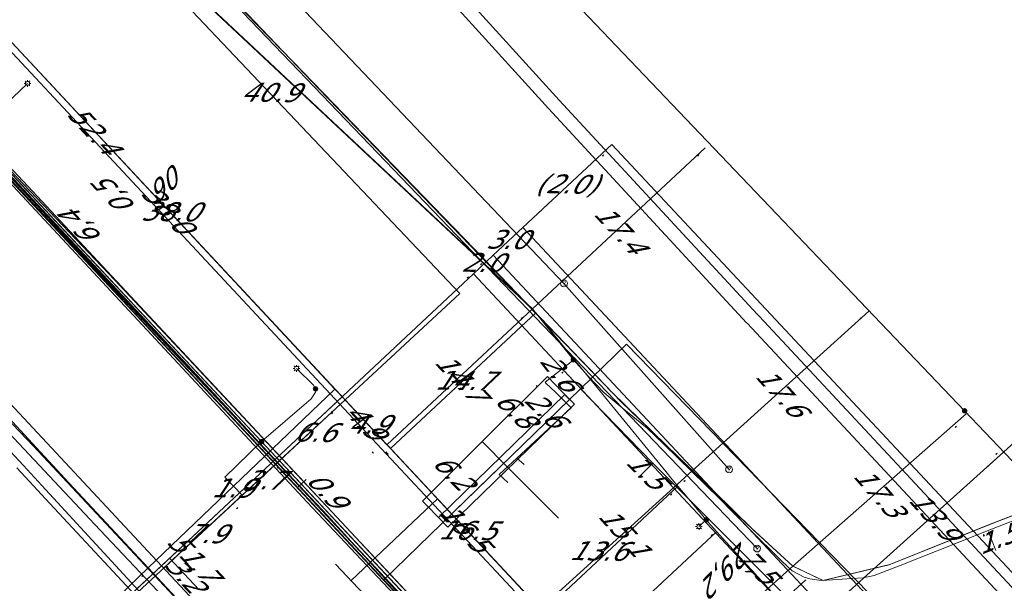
# Model space of a CAD drawing. Header units: metres. Extents: x 124576 to 133557, y 395865 to 402386.
# Tile 316 of 447: x 129063 to 129136, y 401514 to 401556. Entities that reach past the tile are written whole.
import ezdxf
from ezdxf.enums import TextEntityAlignment as Align

# ---------------------------------------------------------------- set-up
doc = ezdxf.new("R2010")
doc.units = ezdxf.units.M
doc.header["$MEASUREMENT"] = 0
for name, color, linetype, lineweight, true_color in [('LG_Datatransport', 3, 'Continuous', 13, 0x00ff00), ('LG_Datatransport_Blauw_Glas_Zuid', 3, 'Continuous', 13, 0x00ff00), ('LG_Datatransport_Bt_Nederland_NV', 3, 'Continuous', 13, 0x00ff00), ('LG_Datatransport_Eurofiber_Nederland_BV', 3, 'Continuous', 13, 0x00ff00), ('LG_Datatransport_KPN_BV', 3, 'Continuous', 13, 0x00ff00), ('LG_Datatransport_Tele2_Nederland_BV', 3, 'Continuous', 13, 0x00ff00), ('LG_Datatransport_Ziggo_BV', 3, 'Continuous', 13, 0x00ff00), ('LG_Gas_Hoge_Druk_Enexis_Netbeheer_BV', 7, 'Continuous', 13, 0xff9b00), ('LG_Laag_Spanning_Enexis_Netbeheer_BV', 7, 'Continuous', 13, 0x960000), ('LG_Midden_Spanning_Enexis_Netbeheer_BV', 7, 'Continuous', 13, 0xd20000), ('LG_Riool_Onder_Druk_Gemeente_Tilburg_Ruimtelijke_Uitvoering', 7, 'Continuous', 13, 0x800080), ('LG_Riool_Onder_Druk_New_Water_Business_Tilburg_BV', 5, 'Continuous', 13, 0x0000ff), ('LG_Riool_Vrij_Verval_Gemeente_Tilburg_Ruimtelijke_Uitvoering', 7, 'Continuous', 13, 0xca00a0), ('LG_unet-4_Brabant_Water', 5, 'Continuous', 13, 0x0000ff), ('LG_warmte_Ennatuurlijk_BV', 7, 'Continuous', 13, 0x008080), ('MV_Datatransport_lijn', 3, 'Continuous', 0, 0x00ff00)]:
    doc.layers.add(name, color=color, linetype=linetype, lineweight=lineweight, true_color=true_color)
for name, color, linetype, lineweight in [('LG_Datatransport_P_KPN_BV', 7, 'Continuous', 0), ('LG_Laag_Spanning_P_Enexis_Netbeheer_BV', 7, 'Continuous', 0), ('LG_Midden_Spanning_P_Enexis_Netbeheer_BV', 7, 'Continuous', 0), ('LG_n00003_Spitters_Electrotechniek_BV', 7, 'Continuous', 13), ('LG_overig_P_Gemeente_Tilburg_Ruimtelijke_Uitvoering', 7, 'Continuous', 0), ('LG_Riool_Vrij_Verval_P_Gemeente_Tilburg_Ruimtelijke_Uitvoering', 7, 'Continuous', 0), ('MV_Datatransport', 7, 'Continuous', 0), ('MV_Gas_Hoge_Druk', 7, 'Continuous', 0), ('MV_Gas_Hoge_Druk_lijn', 7, 'Continuous', 0), ('MV_Gas_Hoge_Druk_pijl', 7, 'Continuous', 0), ('MV_Laag_Spanning', 7, 'Continuous', 0), ('MV_Laag_Spanning_lijn', 7, 'Continuous', 0), ('MV_Laag_Spanning_pijl', 7, 'Continuous', 0), ('MV_Midden_Spanning', 7, 'Continuous', 0), ('MV_Midden_Spanning_lijn', 7, 'Continuous', 0), ('MV_Midden_Spanning_pijl', 7, 'Continuous', 0)]:
    doc.layers.add(name, color=color, linetype=linetype, lineweight=lineweight)
doc.styles.add('Klic_Annotatie', font='verdanai.ttf', dxfattribs={"oblique": 20, "height": 1.4})

# ---------------------------------------------------------------- blocks, each defined once
blk = doc.blocks.new('Mof')
at = {"layer": 'LG_Laag_Spanning_P_Enexis_Netbeheer_BV'}
h = blk.add_hatch(color=256, dxfattribs=at)
edge = h.paths.add_edge_path()
edge.add_arc((0, 0), 2, 0, 360)
blk = doc.blocks.new('Mof_1')
at = {"layer": 'LG_Midden_Spanning_P_Enexis_Netbeheer_BV'}
h = blk.add_hatch(color=256, dxfattribs=at)
edge = h.paths.add_edge_path()
edge.add_arc((0, 0), 2, 0, 360)
blk = doc.blocks.new('Streetlight')
at = {"layer": 'LG_Laag_Spanning_P_Enexis_Netbeheer_BV'}
for p, q in [((-1.77, 1.77), (-1.06, 1.06)), ((0, 2.5), (0, 1.5)), ((1.77, 1.77), (1.06, 1.06)), ((-1.06, -1.06), (-1.77, -1.77)), ((0, -1.5), (0, -2.5)), ((1.06, -1.06), (1.77, -1.77))]:
    blk.add_line(p, q, dxfattribs=at)
at = {"layer": 'LG_Laag_Spanning_P_Enexis_Netbeheer_BV', "flags": 128}
for points in [[(-2.5, 0), (-1.5, 0)], [(1.5, 0), (2.5, 0)]]:
    blk.add_lwpolyline(points, dxfattribs=at)
at = {"layer": 'LG_Laag_Spanning_P_Enexis_Netbeheer_BV'}
blk.add_circle((0, 0), 1.5, dxfattribs=at)
blk = doc.blocks.new('m_pijl')
at = {"layer": 'MV_Laag_Spanning_pijl'}
blk.add_hatch(color=7, dxfattribs=at).paths.add_polyline_path([(-1, -0.33), (-1, 0), (-1, 0.33), (0, 0)])
at = {"layer": 'MV_Laag_Spanning_pijl', "flags": 128}
blk.add_lwpolyline([(-1, 0), (-1, 0.33), (0, 0), (-1, -0.33), (-1, 0)], close=True, dxfattribs=at)
blk = doc.blocks.new('m_pijl_1')
at = {"layer": 'MV_Midden_Spanning_pijl'}
blk.add_hatch(color=7, dxfattribs=at).paths.add_polyline_path([(-1, -0.33), (-1, 0), (-1, 0.33), (0, 0)])
at = {"layer": 'MV_Midden_Spanning_pijl', "flags": 128}
blk.add_lwpolyline([(-1, 0), (-1, 0.33), (0, 0), (-1, -0.33), (-1, 0)], close=True, dxfattribs=at)
blk = doc.blocks.new('m_pijl_3')
at = {"layer": 'MV_Gas_Hoge_Druk_pijl'}
blk.add_hatch(color=7, dxfattribs=at).paths.add_polyline_path([(-1, -0.33), (-1, 0), (-1, 0.33), (0, 0)])
at = {"layer": 'MV_Gas_Hoge_Druk_pijl', "flags": 128}
blk.add_lwpolyline([(-1, 0), (-1, 0.33), (0, 0), (-1, -0.33), (-1, 0)], close=True, dxfattribs=at)
blk = doc.blocks.new('Onbekend_1')
at = {"layer": 'LG_overig_P_Gemeente_Tilburg_Ruimtelijke_Uitvoering'}
blk.add_hatch(color=256, dxfattribs=at).paths.add_polyline_path([(-0.25, -1.07, -0.262633), (0.23, 0.15), (0.59, 0.47, 0.379827), (0.7, 1.26), (0.69, 1.26, 0.228508), (-0.03, 1.53), (-0.03, 1.52, 0.459053), (-0.82, 0.79), (-1.29, 0.85, -0.414214), (-0.08, 2, -0.243799), (1.09, 1.52, -0.379827), (0.9, 0.11), (0.54, -0.2, 0.262633), (0.23, -1.08), (-0.17, -1.07)])
blk.add_circle((0, 0), 2.5, dxfattribs=at)
at = {"layer": 'LG_overig_P_Gemeente_Tilburg_Ruimtelijke_Uitvoering', "extrusion": (0, 0, -1)}
blk.add_solid([(0.34, -2.06), (-0.21, -2.06), (0.34, -1.51), (-0.21, -1.51)], dxfattribs=at)
blk = doc.blocks.new('Onbekend_2')
at = {"layer": 'LG_Riool_Vrij_Verval_P_Gemeente_Tilburg_Ruimtelijke_Uitvoering'}
blk.add_hatch(color=256, dxfattribs=at).paths.add_polyline_path([(-0.25, -1.07, -0.262633), (0.23, 0.15), (0.59, 0.47, 0.379827), (0.7, 1.26), (0.69, 1.26, 0.228508), (-0.03, 1.53), (-0.03, 1.52, 0.459053), (-0.82, 0.79), (-1.29, 0.85, -0.414214), (-0.08, 2, -0.243799), (1.09, 1.52, -0.379827), (0.9, 0.11), (0.54, -0.2, 0.262633), (0.23, -1.08), (-0.17, -1.07)])
blk.add_circle((0, 0), 2.5, dxfattribs=at)
at = {"layer": 'LG_Riool_Vrij_Verval_P_Gemeente_Tilburg_Ruimtelijke_Uitvoering', "extrusion": (0, 0, -1)}
blk.add_solid([(0.34, -2.06), (-0.21, -2.06), (0.34, -1.51), (-0.21, -1.51)], dxfattribs=at)
blk = doc.blocks.new('Onbekend_3')
at = {"layer": 'LG_Datatransport_P_KPN_BV'}
blk.add_hatch(color=256, dxfattribs=at).paths.add_polyline_path([(-0.25, -1.07, -0.262633), (0.23, 0.15), (0.59, 0.47, 0.379827), (0.7, 1.26), (0.69, 1.26, 0.228508), (-0.03, 1.53), (-0.03, 1.52, 0.459053), (-0.82, 0.79), (-1.29, 0.85, -0.414214), (-0.08, 2, -0.243799), (1.09, 1.52, -0.379827), (0.9, 0.11), (0.54, -0.2, 0.262633), (0.23, -1.08), (-0.17, -1.07)])
blk.add_circle((0, 0), 2.5, dxfattribs=at)
at = {"layer": 'LG_Datatransport_P_KPN_BV', "extrusion": (0, 0, -1)}
blk.add_solid([(0.34, -2.06), (-0.21, -2.06), (0.34, -1.51), (-0.21, -1.51)], dxfattribs=at)

msp = doc.modelspace()

# ---------------------------------------------------------------- linework, layer by layer
at = {"layer": 'LG_Datatransport', "flags": 128}
msp.add_lwpolyline([(129094.492, 401518.549), (129103.818, 401527.607), (129103.122, 401528.325), (129093.796, 401519.267), (129094.492, 401518.549)], dxfattribs=at)
at = {"layer": 'LG_Datatransport_Blauw_Glas_Zuid', "flags": 128}
msp.add_lwpolyline([(128982.8, 401629.7), (128996.8, 401614.7), (129000.1, 401610.8), (129022.4, 401586), (129044, 401563.5), (129084.1, 401520.4), (129093.7, 401510.2), (129102.5, 401500.7), (129103.4, 401499.2), (129103.9, 401497.8), (129104.5, 401496.1), (129105.4, 401493.3), (129106.1, 401490.6), (129106.6, 401488.3), (129107.1, 401486.3), (129107.4, 401484.1), (129107.5, 401481.1)], dxfattribs=at)
at = {"layer": 'LG_Datatransport_Bt_Nederland_NV', "flags": 128}
msp.add_lwpolyline([(128991.11, 401602.23), (128994.04, 401599.3), (129001.01, 401592.07), (129010.59, 401581.91), (129028.14, 401562.84), (129038.5, 401551.27), (129051.12, 401537.89), (129063.92, 401524.52), (129077.47, 401510.03), (129089.38, 401497.62), (129093.46, 401493.06), (129096.52, 401489.13), (129097.48, 401487.17), (129098.45, 401484.24)], dxfattribs=at)
msp.add_lwpolyline([(128991.11, 401602.23), (128994.04, 401599.3), (129001.01, 401592.07), (129010.59, 401581.91), (129028.14, 401562.84), (129038.5, 401551.27), (129051.12, 401537.89), (129063.92, 401524.52), (129077.47, 401510.03), (129089.38, 401497.62), (129093.46, 401493.06), (129096.52, 401489.13), (129097.48, 401487.17), (129098.45, 401484.24)], dxfattribs=at)
at = {"layer": 'LG_Datatransport_Eurofiber_Nederland_BV', "flags": 128}
for points in [[(129120.5, 401480.7), (129120.1, 401481.7), (129119.7, 401482.3), (129119.3, 401482.9), (129119, 401483.4), (129118.5, 401484), (129118.1, 401484.5), (129117.2, 401485.5), (129106.3, 401497.2), (129095.3, 401509), (129085.2, 401519.8), (129076.3, 401529.4), (129053.5, 401553.8), (129023.5, 401585.9), (128997.8, 401613.5), (128977.5, 401635.3)], [(128978.465, 401634.779), (129100.462, 401504.11), (129102.427, 401501.728), (129105.261, 401497.831), (129107.979, 401493.419), (129110.336, 401488.804), (129112.318, 401484.016), (129147.487, 401447.357), (129148.559, 401446.616), (129151.476, 401445.578), (129154.278, 401444.26), (129156.936, 401442.672), (129157.802, 401442.068), (129158.221, 401441.273)], [(128978.465, 401634.779), (129100.462, 401504.11), (129102.427, 401501.728), (129105.261, 401497.831), (129107.979, 401493.419), (129109.517, 401490.547), (129111.039, 401487.226), (129112.318, 401484.016), (129114.885, 401481.336)], [(128978.47, 401634.78), (129100.46, 401504.11), (129102.43, 401501.73), (129105.26, 401497.83), (129107.98, 401493.42), (129110.34, 401488.8), (129112.32, 401484.02), (129147.49, 401447.36)], [(128978.47, 401634.78), (129100.46, 401504.11), (129102.43, 401501.73), (129105.26, 401497.83), (129107.98, 401493.42), (129109.52, 401490.55), (129111.04, 401487.23), (129112.32, 401484.02), (129114.88, 401481.34)], [(128978.47, 401634.78), (129100.46, 401504.11), (129102.43, 401501.73), (129105.26, 401497.83), (129107.98, 401493.42), (129110.34, 401488.8), (129112.32, 401484.02), (129147.49, 401447.36)]]:
    msp.add_lwpolyline(points, dxfattribs=at)
at = {"layer": 'LG_Datatransport_KPN_BV', "flags": 128}
for points in [[(128999.998, 401640.206), (129038.575, 401599.134), (129042.247, 401595.224), (129042.8, 401594.63), (129050.182, 401586.935), (129117.297, 401516.967)], [(129041.262, 401576.131), (129088.537, 401525.447), (129104.396, 401508.48), (129110.541, 401501.855), (129110.51, 401500.539)], [(129032.656, 401570.272), (129035.382, 401568.75), (129038.225, 401567.46), (129038.298, 401567.444), (129038.371, 401567.428), (129039.511, 401567), (129040.616, 401566.486), (129041.677, 401565.89), (129042.69, 401565.214), (129043.649, 401564.462), (129044.547, 401563.64), (129049.229, 401558.498), (129069.91, 401536.765), (129104.08, 401500.291)]]:
    msp.add_lwpolyline(points, dxfattribs=at)
at = {"layer": 'LG_Datatransport_Tele2_Nederland_BV', "flags": 128}
msp.add_lwpolyline([(129115.5, 401470.3), (129112, 401482.7), (129109.4, 401489.1), (129103.3, 401500), (129103.1, 401500.2), (129085.6, 401519.4), (129044.2, 401563.3), (129001.4, 401610.4), (129000, 401612), (128975, 401638.3)], dxfattribs=at)
at = {"layer": 'LG_Datatransport_Ziggo_BV'}
msp.add_line((129103.47, 401527.966), (129094.144, 401518.908), dxfattribs=at)
at = {"layer": 'LG_Datatransport_Ziggo_BV', "flags": 128}
for points in [[(128959.209, 401645.427), (128964.42, 401643.759), (128969.958, 401640.906), (128974.725, 401637.451), (128999.344, 401611.492), (129089.743, 401514.632), (129104.27, 401528.744), (129109.599, 401523.269), (129139.586, 401493.282), (129187.917, 401442.022), (129202.232, 401426.669), (129219.432, 401407.932), (129230.623, 401396.139), (129249.543, 401372.189), (129268.704, 401348.957), (129287.145, 401328.121), (129320.18, 401291.998), (129341.048, 401269.637)], [(128959.209, 401645.427), (128964.42, 401643.759), (128969.958, 401640.906), (128974.725, 401637.451), (128999.344, 401611.492), (129089.743, 401514.632), (129104.27, 401528.744), (129109.599, 401523.269), (129139.586, 401493.282), (129187.917, 401442.022), (129202.232, 401426.669), (129219.432, 401407.932), (129230.623, 401396.139), (129249.543, 401372.189), (129268.704, 401348.957), (129287.145, 401328.121), (129320.18, 401291.998), (129341.048, 401269.637)], [(128959.209, 401645.427), (128964.42, 401643.759), (128969.958, 401640.906), (128974.725, 401637.451), (128999.344, 401611.492), (129096.299, 401507.654), (129099.535, 401503.318), (129102.1, 401499.409), (129104.726, 401494.523), (129105.948, 401490.92), (129106.986, 401486.462), (129107.284, 401481.49), (129106.559, 401475.53), (129105.826, 401472.171), (129104.849, 401469.301), (129091.825, 401441.765), (129090.619, 401439.987), (129088.604, 401437.91), (129041.717, 401394.096)], [(128959.209, 401645.427), (128964.42, 401643.759), (128969.958, 401640.906), (128974.725, 401637.451), (128999.344, 401611.492), (129089.743, 401514.632)], [(128959.209, 401645.427), (128964.42, 401643.759), (128969.958, 401640.906), (128974.725, 401637.451), (128999.344, 401611.492), (129089.743, 401514.632)], [(128959.209, 401645.427), (128964.42, 401643.759), (128969.958, 401640.906), (128974.725, 401637.451), (128999.344, 401611.492), (129089.743, 401514.632)], [(128959.209, 401645.427), (128964.42, 401643.759), (128969.958, 401640.906), (128974.725, 401637.451), (128999.344, 401611.492), (129089.743, 401514.632)], [(129341.048, 401269.637), (129320.18, 401291.998), (129287.145, 401328.121), (129268.704, 401348.957), (129249.543, 401372.189), (129230.623, 401396.139), (129219.432, 401407.932), (129202.232, 401426.669), (129187.917, 401442.022), (129139.586, 401493.282), (129109.599, 401523.269), (129104.27, 401528.744), (129089.743, 401514.632)], [(129341.048, 401269.637), (129320.18, 401291.998), (129287.145, 401328.121), (129268.704, 401348.957), (129249.543, 401372.189), (129230.623, 401396.139), (129219.432, 401407.932), (129202.232, 401426.669), (129187.917, 401442.022), (129139.586, 401493.282), (129109.599, 401523.269), (129104.27, 401528.744), (129089.743, 401514.632)], [(129341.048, 401269.637), (129320.18, 401291.998), (129287.145, 401328.121), (129268.704, 401348.957), (129249.543, 401372.189), (129230.623, 401396.139), (129219.432, 401407.932), (129202.232, 401426.669), (129187.917, 401442.022), (129139.586, 401493.282), (129109.599, 401523.269), (129104.27, 401528.744), (129089.743, 401514.632)], [(129089.743, 401514.632), (129096.299, 401507.654), (129099.535, 401503.318), (129102.1, 401499.409), (129104.726, 401494.523), (129105.948, 401490.92), (129106.986, 401486.462), (129107.284, 401481.49), (129106.559, 401475.53), (129105.826, 401472.171), (129104.849, 401469.301), (129091.825, 401441.765), (129090.619, 401439.987), (129088.604, 401437.91), (129041.707, 401394.1)], [(129089.743, 401514.632), (129096.299, 401507.654), (129099.535, 401503.318), (129102.1, 401499.409), (129104.726, 401494.523), (129105.948, 401490.92), (129106.986, 401486.462), (129107.284, 401481.49), (129106.559, 401475.53), (129105.826, 401472.171), (129104.849, 401469.301), (129091.825, 401441.765), (129090.619, 401439.987), (129088.604, 401437.91), (129041.707, 401394.1)]]:
    msp.add_lwpolyline(points, dxfattribs=at)
at = {"layer": 'LG_Gas_Hoge_Druk_Enexis_Netbeheer_BV', "flags": 128}
msp.add_lwpolyline([(129091.6, 401443.956), (129097.951, 401449.85), (129099.648, 401451.987), (129100.436, 401454.368), (129101.02, 401480.02), (129101.539, 401482.834), (129101.16, 401484.12), (129099.746, 401486.221), (129072.38, 401515.551), (129066.524, 401521.828), (129036.781, 401554.006), (129035.914, 401555.668), (129031.821, 401560.056), (129028.358, 401564.354), (129022.717, 401568.643), (128970.108, 401625.583), (128946.758, 401650.762)], dxfattribs=at)
at = {"layer": 'LG_Laag_Spanning_Enexis_Netbeheer_BV'}
for p, q in [((129059.53, 401547.532), (129063.473, 401551.278)), ((129113.551, 401519.087), (129113.006, 401518.598))]:
    msp.add_line(p, q, dxfattribs=at)
at = {"layer": 'LG_Laag_Spanning_Enexis_Netbeheer_BV', "flags": 128}
for points in [[(128862.781, 401757.831), (128895.397, 401723.065), (128919.416, 401697.462), (128931.625, 401684.39), (128948.3, 401666.536), (128960.265, 401653.726), (128976.254, 401636.607), (128985.542, 401626.662), (129018.744, 401591.115), (129019.936, 401589.838), (129022.774, 401586.806), (129039.734, 401568.684), (129044.593, 401563.492), (129045.036, 401563.018), (129059.53, 401547.532), (129080.748, 401524.86), (129104.063, 401499.949), (129111.536, 401492.013), (129112.227, 401491.235), (129112.917, 401490.457)], [(128958.127, 401639.346), (128976.154, 401620.01), (128996.68, 401597.994), (129012.691, 401580.82), (129017.006, 401576.202), (129023.14, 401569.637), (129036.728, 401555.01), (129037.648, 401554.02), (129042.044, 401549.288), (129053.264, 401537.21), (129058.08, 401532.054), (129076.101, 401512.762), (129078.553, 401510.125), (129092.623, 401495), (129096.649, 401490.247), (129097.198, 401489.599)], [(128958.127, 401639.346), (128976.154, 401620.01), (128996.68, 401597.994), (129012.691, 401580.82), (129017.006, 401576.202), (129023.14, 401569.637), (129036.728, 401555.01), (129037.648, 401554.02), (129042.044, 401549.288), (129053.264, 401537.21), (129058.08, 401532.054), (129076.101, 401512.762), (129078.553, 401510.125), (129092.623, 401495), (129096.649, 401490.247), (129097.198, 401489.599)], [(129121.797, 401510.021), (129114.739, 401517.727), (129113.879, 401518.701), (129113.551, 401519.087), (129111.864, 401521.068), (129111.032, 401522.067), (129110.557, 401522.65), (129101.404, 401533.874), (129100.519, 401534.822), (129070.086, 401563.327), (129069.155, 401564.233), (129067.59, 401565.815)], [(129121.797, 401510.021), (129114.739, 401517.727), (129113.879, 401518.701), (129113.551, 401519.087), (129111.864, 401521.068), (129111.032, 401522.067), (129110.557, 401522.65), (129101.404, 401533.874), (129100.519, 401534.822), (129070.086, 401563.327), (129069.155, 401564.233), (129067.59, 401565.815)], [(129112.838, 401480.215), (129113.809, 401487.449), (129113.535, 401488.828), (129113.237, 401489.661), (129112.917, 401490.457), (129112.227, 401491.235), (129111.536, 401492.013), (129104.063, 401499.949), (129080.748, 401524.86), (129059.53, 401547.532), (129045.036, 401563.018)], [(129104.063, 401499.949), (129080.748, 401524.86), (129059.53, 401547.532), (129045.036, 401563.018)], [(129084.723, 401528.748), (129084.574, 401529.011), (129083.327, 401530.258)], [(129080.748, 401524.86), (129084.411, 401528.014), (129084.714, 401528.504), (129084.723, 401528.748)]]:
    msp.add_lwpolyline(points, dxfattribs=at)
at = {"layer": 'LG_Midden_Spanning_Enexis_Netbeheer_BV'}
for p, q in [((129024.294, 401585.219), (129101.886, 401502.243)), ((129103.744, 401530.901), (129100.739, 401534.652)), ((129135.594, 401523.992), (129132.604, 401527.128))]:
    msp.add_line(p, q, dxfattribs=at)
at = {"layer": 'LG_Midden_Spanning_Enexis_Netbeheer_BV', "flags": 128}
for points in [[(129177.661, 401477.372), (129177.037, 401478.827), (129176.717, 401479.403), (129176.678, 401479.459), (129176.216, 401480.022), (129175.834, 401480.438), (129175.586, 401480.707), (129174.28, 401482.148), (129172.974, 401483.589), (129140.556, 401518.789), (129135.594, 401523.992), (129132.604, 401527.128), (129097.685, 401563.743), (129030.343, 401634.306), (129025.842, 401639.022), (128989.899, 401690.963), (128988.72, 401692.666), (128987.435, 401694.522), (128986.319, 401696.135), (128980.742, 401704.195), (128938.567, 401759.041), (128938.347, 401759.41), (128937.936, 401760.096)], [(128919.919, 401723.088), (128920.811, 401722.16), (128921.702, 401721.232), (128922.952, 401719.999), (128936.985, 401704.948), (129041.119, 401593.262), (129057.464, 401576.063), (129069.356, 401564.047), (129100.739, 401534.652), (129103.744, 401530.901)], [(128919.919, 401723.088), (128920.811, 401722.16), (128921.702, 401721.232), (128922.952, 401719.999), (128936.985, 401704.948), (129041.119, 401593.262), (129057.464, 401576.063), (129069.356, 401564.047), (129100.739, 401534.652), (129103.744, 401530.901)], [(128919.919, 401723.088), (128920.811, 401722.16), (128921.702, 401721.232), (128922.952, 401719.999), (128936.985, 401704.948), (129041.119, 401593.262), (129057.464, 401576.063), (129069.356, 401564.047), (129100.739, 401534.652), (129103.744, 401530.901)], [(128919.919, 401723.088), (128920.811, 401722.16), (128921.702, 401721.232), (128922.952, 401719.999), (128936.985, 401704.948), (129041.119, 401593.262), (129057.464, 401576.063), (129069.356, 401564.047), (129100.739, 401534.652), (129103.744, 401530.901)], [(129103.744, 401530.901), (129100.739, 401534.652), (129069.356, 401564.047), (129057.464, 401576.063), (129041.119, 401593.262), (128936.985, 401704.948), (128922.952, 401719.999), (128921.702, 401721.232)], [(129103.744, 401530.901), (129100.739, 401534.652), (129069.356, 401564.047), (129057.464, 401576.063), (129041.119, 401593.262), (128936.985, 401704.948)], [(128936.985, 401704.948), (129041.119, 401593.262), (129057.464, 401576.063), (129069.356, 401564.047), (129100.739, 401534.652)], [(129132.604, 401527.128), (129097.685, 401563.743), (129030.343, 401634.306), (129025.842, 401639.022), (128989.899, 401690.963), (128988.72, 401692.666)], [(129132.604, 401527.128), (129097.685, 401563.743), (129030.343, 401634.306), (129025.842, 401639.022), (128989.899, 401690.963), (128988.72, 401692.666)], [(129132.604, 401527.128), (129097.685, 401563.743), (129030.343, 401634.306), (129025.842, 401639.022), (128989.899, 401690.963), (128988.72, 401692.666)], [(129132.604, 401527.128), (129097.685, 401563.743), (129030.343, 401634.306), (129025.842, 401639.022), (128989.899, 401690.963)], [(129132.604, 401527.128), (129097.685, 401563.743), (129030.343, 401634.306), (129025.842, 401639.022), (128989.899, 401690.963)], [(129132.604, 401527.128), (129097.685, 401563.743), (129030.343, 401634.306), (129025.842, 401639.022), (128989.899, 401690.963)], [(129073.681, 401511.676), (129064.538, 401521.632), (129063.181, 401523.101), (129040.483, 401547.477), (129039.116, 401548.937), (129017.169, 401572.245), (128994.297, 401596.583), (128993.083, 401598.161), (128990.262, 401602.692), (128989.054, 401604.276), (128976.384, 401617.992), (128975.027, 401619.463), (128965.603, 401629.694), (128964.925, 401630.43), (128959.209, 401636.643), (128957.316, 401638.701)], [(129132.604, 401527.128), (129097.685, 401563.743), (129030.343, 401634.306)], [(128990.262, 401602.692), (128993.083, 401598.161), (128994.297, 401596.583), (129017.169, 401572.245), (129039.116, 401548.937), (129040.483, 401547.477), (129063.181, 401523.101), (129064.538, 401521.632), (129073.681, 401511.676), (129098.209, 401489.279), (129099.803, 401488.087), (129102.754, 401486.3), (129104.511, 401485.349), (129106.921, 401484.192), (129108.754, 401483.395), (129110.353, 401482.768), (129112.237, 401482.101), (129114.46, 401481.393)], [(128990.262, 401602.692), (128993.083, 401598.161), (128994.297, 401596.583), (129017.169, 401572.245), (129039.116, 401548.937), (129040.483, 401547.477), (129063.181, 401523.101), (129064.538, 401521.632), (129073.681, 401511.676), (129098.209, 401489.279), (129099.803, 401488.087), (129102.754, 401486.3), (129104.511, 401485.349), (129106.921, 401484.192), (129108.754, 401483.395), (129110.353, 401482.768), (129112.237, 401482.101), (129114.46, 401481.393)], [(128990.262, 401602.692), (128993.083, 401598.161), (128994.297, 401596.583), (129017.169, 401572.245), (129039.116, 401548.937), (129040.483, 401547.477), (129063.181, 401523.101), (129064.538, 401521.632), (129073.681, 401511.676), (129098.209, 401489.279), (129099.803, 401488.087), (129102.754, 401486.3), (129104.511, 401485.349), (129106.921, 401484.192), (129108.754, 401483.395), (129110.353, 401482.768), (129112.237, 401482.101), (129114.46, 401481.393)], [(129114.46, 401481.393), (129112.237, 401482.101), (129110.353, 401482.768), (129108.754, 401483.395), (129106.921, 401484.192), (129104.511, 401485.349), (129102.754, 401486.3), (129099.803, 401488.087), (129098.209, 401489.279), (129073.681, 401511.676), (129064.538, 401521.632), (129063.181, 401523.101), (129040.483, 401547.477), (129039.116, 401548.937), (129017.169, 401572.245), (128994.297, 401596.583), (128993.083, 401598.161), (128990.262, 401602.692)], [(129114.46, 401481.393), (129112.237, 401482.101), (129110.353, 401482.768), (129108.754, 401483.395), (129106.921, 401484.192), (129104.511, 401485.349), (129102.754, 401486.3), (129099.803, 401488.087), (129098.209, 401489.279), (129073.681, 401511.676), (129064.538, 401521.632), (129063.181, 401523.101), (129040.483, 401547.477), (129039.116, 401548.937), (129017.169, 401572.245), (128994.297, 401596.583), (128993.083, 401598.161), (128990.262, 401602.692)], [(129114.46, 401481.393), (129112.237, 401482.101), (129110.353, 401482.768), (129108.754, 401483.395), (129106.921, 401484.192), (129104.511, 401485.349), (129102.754, 401486.3), (129099.803, 401488.087), (129098.209, 401489.279), (129073.681, 401511.676), (129064.538, 401521.632), (129063.181, 401523.101), (129040.483, 401547.477), (129039.116, 401548.937), (129017.169, 401572.245), (128994.297, 401596.583), (128993.083, 401598.161), (128990.262, 401602.692)], [(128990.262, 401602.692), (128993.083, 401598.161), (128994.297, 401596.583), (129017.169, 401572.245), (129039.116, 401548.937), (129040.483, 401547.477), (129063.181, 401523.101), (129064.538, 401521.632), (129073.681, 401511.676), (129098.209, 401489.279), (129099.803, 401488.087), (129102.754, 401486.3), (129104.511, 401485.349), (129106.921, 401484.192), (129108.754, 401483.395), (129110.353, 401482.768), (129112.237, 401482.101), (129114.46, 401481.393)], [(129113.232, 401489.663), (129113.072, 401490.071), (129113.021, 401490.199), (129112.578, 401491.268), (129112.477, 401491.503), (129108.045, 401496.592), (129101.886, 401502.243), (129024.294, 401585.219)], [(129103.744, 401530.901), (129104.831, 401529.681), (129106.024, 401528.445), (129107.35, 401527.354), (129109.185, 401525.848), (129110.414, 401524.674), (129114.536, 401520.631), (129115.446, 401519.714), (129117.131, 401518.017), (129118.705, 401516.453), (129119.13, 401516.036), (129119.884, 401515.33), (129120.769, 401514.849), (129121.197, 401514.733), (129122.02, 401514.623), (129122.858, 401514.652), (129124.289, 401514.75), (129125.124, 401514.799), (129125.932, 401514.973), (129127.847, 401515.726), (129129.512, 401516.381), (129131.768, 401517.277), (129134.026, 401518.172), (129135.479, 401518.739), (129136.82, 401519.263)], [(129103.744, 401530.901), (129104.831, 401529.681), (129106.024, 401528.445), (129107.35, 401527.354), (129109.185, 401525.848), (129110.414, 401524.674), (129114.536, 401520.631), (129115.446, 401519.714), (129117.131, 401518.017), (129118.705, 401516.453), (129119.13, 401516.036), (129119.884, 401515.33), (129120.769, 401514.849), (129121.197, 401514.733), (129122.02, 401514.623), (129122.858, 401514.652), (129124.289, 401514.75), (129125.124, 401514.799), (129125.932, 401514.973), (129127.847, 401515.726), (129129.512, 401516.381), (129131.768, 401517.277), (129134.026, 401518.172), (129135.479, 401518.739), (129136.82, 401519.263)], [(129103.744, 401530.901), (129104.831, 401529.681), (129106.024, 401528.445), (129107.35, 401527.354), (129109.185, 401525.848), (129110.414, 401524.674), (129114.536, 401520.631), (129115.446, 401519.714), (129117.131, 401518.017), (129118.705, 401516.453), (129119.13, 401516.036), (129119.884, 401515.33), (129120.769, 401514.849), (129121.197, 401514.733), (129122.02, 401514.623), (129122.858, 401514.652), (129124.289, 401514.75), (129125.124, 401514.799), (129125.932, 401514.973), (129127.847, 401515.726), (129129.512, 401516.381), (129131.768, 401517.277), (129134.026, 401518.172), (129135.479, 401518.739), (129136.82, 401519.263)], [(129103.744, 401530.901), (129104.831, 401529.681), (129106.024, 401528.445), (129107.35, 401527.354), (129109.185, 401525.848), (129110.414, 401524.674), (129114.536, 401520.631), (129115.446, 401519.714), (129117.131, 401518.017), (129118.705, 401516.453), (129119.13, 401516.036), (129119.884, 401515.33), (129120.769, 401514.849), (129121.197, 401514.733), (129122.02, 401514.623), (129122.858, 401514.652), (129124.289, 401514.75), (129125.124, 401514.799), (129125.932, 401514.973), (129127.847, 401515.726), (129129.512, 401516.381), (129131.768, 401517.277), (129134.026, 401518.172), (129135.479, 401518.739), (129136.82, 401519.263)], [(129103.744, 401530.901), (129104.831, 401529.681), (129106.024, 401528.445), (129107.35, 401527.354), (129109.185, 401525.848), (129110.414, 401524.674), (129114.536, 401520.631), (129115.446, 401519.714), (129117.131, 401518.017), (129118.705, 401516.453), (129119.13, 401516.036), (129119.884, 401515.33), (129120.769, 401514.849), (129121.197, 401514.733), (129122.02, 401514.623), (129122.858, 401514.652), (129124.289, 401514.75), (129125.124, 401514.799), (129125.932, 401514.973), (129127.847, 401515.726), (129129.512, 401516.381), (129131.768, 401517.277), (129134.026, 401518.172), (129135.479, 401518.739), (129136.82, 401519.263)], [(129103.744, 401530.901), (129104.831, 401529.681), (129106.024, 401528.445), (129107.35, 401527.354), (129109.185, 401525.848), (129110.414, 401524.674), (129114.536, 401520.631), (129115.446, 401519.714), (129117.131, 401518.017), (129118.705, 401516.453), (129119.13, 401516.036), (129119.884, 401515.33), (129120.769, 401514.849), (129121.197, 401514.733), (129122.02, 401514.623), (129122.858, 401514.652), (129124.289, 401514.75), (129125.124, 401514.799), (129125.932, 401514.973), (129127.847, 401515.726), (129129.512, 401516.381), (129131.768, 401517.277), (129134.026, 401518.172), (129135.479, 401518.739), (129136.82, 401519.263)], [(129103.744, 401530.901), (129104.831, 401529.681), (129106.024, 401528.445), (129107.35, 401527.354), (129109.185, 401525.848), (129110.414, 401524.674), (129114.536, 401520.631), (129115.446, 401519.714), (129117.131, 401518.017), (129118.705, 401516.453), (129119.13, 401516.036), (129119.884, 401515.33), (129120.769, 401514.849), (129121.197, 401514.733), (129122.02, 401514.623), (129122.858, 401514.652), (129124.289, 401514.75), (129125.124, 401514.799), (129125.932, 401514.973), (129127.847, 401515.726), (129129.512, 401516.381), (129131.768, 401517.277), (129134.026, 401518.172), (129135.479, 401518.739), (129136.82, 401519.263)], [(129132.604, 401527.128), (129135.594, 401523.992), (129140.556, 401518.789), (129172.974, 401483.589), (129174.28, 401482.148), (129175.586, 401480.707), (129175.834, 401480.438), (129176.216, 401480.022), (129176.678, 401479.459), (129176.717, 401479.403), (129177.037, 401478.827), (129177.661, 401477.372)], [(129132.604, 401527.128), (129135.594, 401523.992), (129140.556, 401518.789), (129172.974, 401483.589), (129174.28, 401482.148), (129175.586, 401480.707), (129175.834, 401480.438), (129176.216, 401480.022), (129176.678, 401479.459), (129176.717, 401479.403), (129177.037, 401478.827), (129177.661, 401477.372)], [(129132.604, 401527.128), (129135.594, 401523.992), (129140.556, 401518.789), (129172.974, 401483.589), (129174.28, 401482.148), (129175.586, 401480.707), (129175.834, 401480.438), (129176.216, 401480.022), (129176.678, 401479.459), (129176.717, 401479.403), (129177.037, 401478.827), (129177.661, 401477.372)], [(129132.604, 401527.128), (129135.594, 401523.992), (129140.556, 401518.789), (129172.974, 401483.589), (129174.28, 401482.148), (129175.586, 401480.707), (129175.834, 401480.438), (129176.216, 401480.022), (129176.678, 401479.459), (129176.717, 401479.403), (129177.037, 401478.827), (129177.661, 401477.372)], [(129132.604, 401527.128), (129135.594, 401523.992), (129140.556, 401518.789), (129172.974, 401483.589), (129174.28, 401482.148), (129175.586, 401480.707), (129175.834, 401480.438), (129176.216, 401480.022), (129176.678, 401479.459), (129176.717, 401479.403), (129177.037, 401478.827), (129177.661, 401477.372)], [(129132.604, 401527.128), (129135.594, 401523.992), (129140.556, 401518.789), (129172.974, 401483.589), (129174.28, 401482.148), (129175.586, 401480.707), (129175.834, 401480.438), (129176.216, 401480.022), (129176.678, 401479.459), (129176.717, 401479.403), (129177.037, 401478.827), (129177.661, 401477.372)]]:
    msp.add_lwpolyline(points, dxfattribs=at)
at = {"layer": 'LG_n00003_Spitters_Electrotechniek_BV'}
for p, q in [((129065.12, 401520.286), (129062.679, 401522.92)), ((129065.12, 401520.286), (129062.679, 401522.92)), ((129086.702, 401497.152), (129065.12, 401520.286)), ((129086.702, 401497.152), (129065.12, 401520.286))]:
    msp.add_line(p, q, dxfattribs=at)
at = {"layer": 'LG_Riool_Onder_Druk_Gemeente_Tilburg_Ruimtelijke_Uitvoering', "flags": 128}
for points in [[(129191.15, 401508.94), (129182.76, 401515.34), (129156.54, 401532.74), (129155.97, 401532.74), (129155.02, 401532.26), (129151.08, 401527.16), (129148.5, 401524.69), (129143.19, 401522.12), (129134.7, 401518.85), (129127.03, 401515.78), (129122.16, 401514.62), (129119.93, 401515.68), (129116.57, 401518.77), (129106.6, 401528.49), (129084.97, 401550.88), (129024.4, 401614.26), (128980.33, 401661.73), (128979.19, 401661.9), (128978.6, 401661.67), (128961.79, 401646.21), (128940.18, 401627.1), (128921.13, 401609.34), (128920.67, 401608.44)], [(129190.363, 401509.565), (129182.773, 401515.337), (129156.54, 401532.745), (129155.967, 401532.739), (129155.02, 401532.255), (129151.085, 401527.164), (129148.533, 401524.705), (129143.202, 401522.128), (129134.244, 401518.661), (129127.097, 401515.8), (129122.157, 401514.623), (129119.919, 401515.703), (129116.993, 401518.367), (129114.082, 401521.218), (129107.266, 401527.791), (129097.169, 401538.312), (129083.079, 401552.867), (129071.714, 401564.563), (129054.996, 401582.034), (129048.766, 401588.501), (129039.073, 401598.551), (129015.503, 401623.797), (128995.187, 401645.814), (128982.176, 401659.637)]]:
    msp.add_lwpolyline(points, dxfattribs=at)
at = {"layer": 'LG_Riool_Onder_Druk_New_Water_Business_Tilburg_BV', "flags": 128}
msp.add_lwpolyline([(129046.336, 401414.899), (129061.497, 401429.277), (129076.64, 401443.526), (129092.917, 401458.571), (129096.525, 401462.744), (129098.308, 401466.579), (129099.274, 401469.993), (129099.983, 401475.476), (129100.107, 401480.698), (129099.618, 401483.803), (129098.574, 401485.925), (129095.631, 401489.952), (129091.436, 401494.489), (129083.056, 401503.267), (129068.439, 401518.754), (129050.505, 401537.815), (129036.176, 401553.144), (129019.774, 401570.42), (129004.239, 401587.39), (128994.95, 401597.599), (128993.445, 401599.044), (128992.869, 401599.669), (128993.302, 401600.092), (128994, 401600.717)], dxfattribs=at)
at = {"layer": 'LG_Riool_Vrij_Verval_Gemeente_Tilburg_Ruimtelijke_Uitvoering'}
for p, q in [((129038.93, 401603.91), (129103.05, 401536.53)), ((129115.23, 401522.81), (129103.05, 401536.53)), ((129087.346, 401514.618), (129093.717, 401520.638))]:
    msp.add_line(p, q, dxfattribs=at)
at = {"layer": 'LG_Riool_Vrij_Verval_Gemeente_Tilburg_Ruimtelijke_Uitvoering', "flags": 128}
msp.add_lwpolyline([(129086.208, 401515.821), (129113.691, 401486.735), (129118.172, 401484.161)], dxfattribs=at)
at = {"layer": 'LG_unet-4_Brabant_Water', "flags": 128}
msp.add_lwpolyline([(129032.38, 401576.3), (129099.56, 401504.41), (129113.12, 401489.87)], dxfattribs=at)
at = {"layer": 'LG_warmte_Ennatuurlijk_BV', "flags": 128}
for points in [[(128990.7, 401679.859), (129004.048, 401663.172), (129017.554, 401646.595), (129031.217, 401630.128), (129045.039, 401613.771), (129059.019, 401597.523), (129073.156, 401581.384), (129087.452, 401565.356), (129101.905, 401549.437), (129116.516, 401533.628), (129116.558, 401533.583), (129376.383, 401254.945)], [(128991.52, 401680.434), (129004.865, 401663.753), (129018.367, 401647.181), (129032.027, 401630.719), (129045.845, 401614.367), (129059.821, 401598.125), (129073.955, 401581.992), (129088.246, 401565.968), (129102.696, 401550.055), (129117.303, 401534.251), (129117.441, 401534.103), (129378.619, 401254.016)]]:
    msp.add_lwpolyline(points, dxfattribs=at)
at = {"layer": 'MV_Datatransport_lijn'}
for p, q in [((129107.662, 401532.046), (129104.27, 401528.744)), ((129150.906, 401487.617), (129107.662, 401532.046)), ((129097.011, 401524.854), (129101.824, 401529.657)), ((129101.824, 401529.657), (129103.47, 401527.966)), ((129097.011, 401524.854), (129092.622, 401520.475)), ((129098.88, 401522.981), (129097.011, 401524.854)), ((129098.88, 401522.981), (129102.639, 401519.215)), ((129108.539, 401522.209), (129109.599, 401523.269)), ((129084.023, 401522.071), (129083.365, 401521.456)), ((129092.622, 401520.475), (129094.144, 401518.908))]:
    msp.add_line(p, q, dxfattribs=at)
at = {"layer": 'MV_Gas_Hoge_Druk_lijn'}
msp.add_line((129072.38, 401515.551), (129086.153, 401528.737), dxfattribs=at)
at = {"layer": 'MV_Gas_Hoge_Druk_pijl'}
for p, q in [((129086.153, 401528.737), (129050.412, 401567.056)), ((129037.997, 401482.634), (129072.38, 401515.551))]:
    msp.add_line(p, q, dxfattribs=at)
at = {"layer": 'MV_Laag_Spanning_lijn'}
for p, q in [((129106.572, 401546.777), (129158.488, 401491.273)), ((129100.024, 401540.652), (129134.862, 401503.406)), ((129097.833, 401538.603), (129132.671, 401501.357)), ((129096.372, 401537.236), (129131.211, 401499.99)), ((129086.902, 401527.934), (129095.369, 401535.777)), ((129037.997, 401482.634), (129086.902, 401527.934)), ((129078.03, 401522.243), (129080.748, 401524.86))]:
    msp.add_line(p, q, dxfattribs=at)
at = {"layer": 'MV_Laag_Spanning_pijl'}
for p, q in [((129095.369, 401535.777), (129067.234, 401565.463)), ((129060.983, 401555.723), (129086.902, 401527.934)), ((129100.024, 401540.652), (129106.572, 401546.777)), ((129097.833, 401538.603), (129100.024, 401540.652)), ((129096.372, 401537.236), (129097.833, 401538.603)), ((129037.997, 401482.634), (129096.372, 401537.236)), ((129090.244, 401524.351), (129100.993, 401534.378)), ((129082.065, 401523.453), (129086.902, 401527.934)), ((129086.902, 401527.934), (129090.244, 401524.351)), ((129090.244, 401524.351), (129101.499, 401512.285)), ((129079.316, 401520.907), (129082.065, 401523.453)), ((129079.316, 401520.907), (129078.03, 401522.243)), ((129101.499, 401512.285), (129111.443, 401521.563)), ((129073.513, 401515.532), (129079.316, 401520.907)), ((129104.5, 401509.067), (129114.3, 401518.206))]:
    msp.add_line(p, q, dxfattribs=at)
at = {"layer": 'MV_Midden_Spanning_lijn'}
for p, q in [((129086.681, 401528.172), (129071.539, 401514.008)), ((129099.583, 401523.638), (129103.572, 401527.356)), ((129134.159, 401522.904), (129136.793, 401525.277)), ((129098.939, 401523.038), (129098.279, 401522.423)), ((129098.915, 401521.831), (129098.279, 401522.423))]:
    msp.add_line(p, q, dxfattribs=at)
at = {"layer": 'MV_Midden_Spanning_lijn', "flags": 128}
msp.add_lwpolyline([(129100.115, 401523.164), (129099.583, 401523.638), (129098.939, 401523.038)], dxfattribs=at)
at = {"layer": 'MV_Midden_Spanning_pijl'}
for p, q in [((129086.681, 401528.172), (129060.762, 401555.96)), ((129100.739, 401534.652), (129113.463, 401546.52)), ((129089.989, 401524.625), (129100.739, 401534.652)), ((129112.487, 401522.666), (129125.538, 401534.474)), ((129101.658, 401529.232), (129103.693, 401530.85)), ((129086.681, 401528.172), (129089.989, 401524.625)), ((129119.724, 401515.475), (129132.716, 401526.898)), ((129101.29, 401512.535), (129090.024, 401524.59)), ((129125.146, 401514.784), (129135.473, 401524.088)), ((129101.29, 401512.535), (129112.487, 401522.666)), ((129134.901, 401516.814), (129134.356, 401518.212)), ((129073.949, 401516.263), (129076.112, 401513.938)), ((129108.174, 401505.144), (129119.723, 401515.475)), ((129109.194, 401504.045), (129120.893, 401514.665)), ((129111.031, 401502.066), (129125.146, 401514.784))]:
    msp.add_line(p, q, dxfattribs=at)
at = {"layer": 'MV_Midden_Spanning_pijl', "flags": 128}
msp.add_lwpolyline([(129103.572, 401527.356), (129102.438, 401528.482), (129101.716, 401529.176), (129101.658, 401529.232)], dxfattribs=at)

# ---------------------------------------------------------------- block references
at = {"layer": 'LG_Datatransport_P_KPN_BV', "xscale": 0.1, "yscale": 0.1, "zscale": 0.1}
msp.add_blockref('Onbekend_3', (129117.297, 401516.967), dxfattribs=at)
at = {"layer": 'LG_Laag_Spanning_P_Enexis_Netbeheer_BV', "xscale": 0.1, "yscale": 0.1, "zscale": 0.1}
for p, rotation in [((129063.473, 401551.278), 316), ((129113.006, 401518.598), 137)]:
    msp.add_blockref('Streetlight', p, dxfattribs=dict(at, rotation=rotation))
for name, p in [('Streetlight', (129083.327, 401530.258)), ('Mof', (129084.723, 401528.748)), ('Mof', (129080.748, 401524.86)), ('Mof', (129113.551, 401519.087))]:
    msp.add_blockref(name, p, dxfattribs=at)
at = {"layer": 'LG_Midden_Spanning_P_Enexis_Netbeheer_BV', "xscale": 0.1, "yscale": 0.1, "zscale": 0.1, "rotation": 359}
for p in [(129103.744, 401530.901), (129103.744, 401530.901), (129103.744, 401530.901), (129103.744, 401530.901), (129103.744, 401530.901), (129103.744, 401530.901), (129132.604, 401527.128), (129132.604, 401527.128), (129132.604, 401527.128), (129132.604, 401527.128), (129132.604, 401527.128), (129132.604, 401527.128)]:
    msp.add_blockref('Mof_1', p, dxfattribs=at)
at = {"layer": 'LG_overig_P_Gemeente_Tilburg_Ruimtelijke_Uitvoering', "xscale": 0.1, "yscale": 0.1, "zscale": 0.1}
msp.add_blockref('Onbekend_1', (129115.23, 401522.81), dxfattribs=at)
at = {"layer": 'LG_Riool_Vrij_Verval_P_Gemeente_Tilburg_Ruimtelijke_Uitvoering', "xscale": 0.1, "yscale": 0.1, "zscale": 0.1}
msp.add_blockref('Onbekend_2', (129103.05, 401536.53), dxfattribs=at)
at = {"layer": 'MV_Gas_Hoge_Druk_pijl', "xscale": 0.1, "yscale": 0.1, "zscale": 0.1, "rotation": 43}
msp.add_blockref('m_pijl_3', (129072, 401515), dxfattribs=at)
at = {"layer": 'MV_Laag_Spanning_pijl'}
for p, xscale, yscale, zscale, rotation in [((129106, 401546), 0.1, 0.1, 0.1, 43), ((129100, 401540), 0.1, 0.1, 0.1, 43), ((129097, 401538), 0.1, 0.1, 0.1, 43), ((129096, 401537), 0.1, 0.1, 0.1, 43), ((129100, 401534), 0.1, 0.1, 0.1, 43), ((129086, 401527), 0.1, 0.1, 0.1, 42), ((129086, 401527), 0.1, 0.1, 0.1, 314), ((129090, 401524), 0.1, 0.1, 0.1, 314), ((129082, 401523), 0.1, 0.1, 0.1, 42), ((129078, 401522), 0.09999999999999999, 0.09999999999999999, 0.09999999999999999, 133), ((129111, 401521), 0.1, 0.1, 0.1, 43), ((129079, 401520), 0.1, 0.1, 0.1, 42), ((129114, 401518), 0.1, 0.1, 0.1, 43)]:
    msp.add_blockref('m_pijl', p, dxfattribs=dict(at, xscale=xscale, yscale=yscale, zscale=zscale, rotation=rotation))
at = {"layer": 'MV_Midden_Spanning_pijl'}
for p, xscale, yscale, zscale, rotation in [((129113, 401546), 0.1, 0.1, 0.1, 43), ((129100, 401534), 0.1, 0.1, 0.1, 43), ((129125, 401534), 0.1, 0.1, 0.1, 42), ((129103, 401530), 0.1, 0.1, 0.1, 37.99999999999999), ((129101, 401529), 0.1, 0.1, 0.1, 136), ((129132, 401526), 0.1, 0.1, 0.1, 41), ((129089, 401524), 0.1, 0.1, 0.1, 314), ((129090, 401524), 0.09999999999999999, 0.09999999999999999, 0.09999999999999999, 133), ((129135, 401524), 0.1, 0.1, 0.1, 42), ((129112, 401522), 0.1, 0.1, 0.1, 42), ((129134, 401518), 0.1, 0.1, 0.1, 111), ((129119, 401515), 0.1, 0.1, 0.1, 41)]:
    msp.add_blockref('m_pijl_1', p, dxfattribs=dict(at, xscale=xscale, yscale=yscale, zscale=zscale, rotation=rotation))

# ---------------------------------------------------------------- texts
at = {"layer": 'MV_Datatransport', "style": 'Klic_Annotatie', "oblique": 20}
for s, rotation, p in [('90', 43, (129073.374, 401543.624)), ('0,5', 133.1, (129070.037, 401542.813)), ('6,4', 133, (129067.566, 401540.545)), ('6.8', 315, (129099.418, 401527.256)), ('6.2', 315, (129094.817, 401522.665)), ('1.5', 315, (129109.069, 401522.739)), ('0.9', 313, (129085.489, 401521.365)), ('51,7', 313, (129075.641, 401516.342)), ('29,2', 225.2, (129115.172, 401515.583)), ('7,5', 315.2, (129117.237, 401515.757))]:
    msp.add_text(s, height=1.4, rotation=rotation, dxfattribs=at).set_placement(p, align=Align.MIDDLE_CENTER)
at = {"layer": 'MV_Gas_Hoge_Druk', "style": 'Klic_Annotatie', "oblique": 20}
msp.add_text('52.4', height=1.4, rotation=313, dxfattribs=at).set_placement((129068.283, 401547.896), align=Align.MIDDLE_CENTER)
at = {"layer": 'MV_Laag_Spanning', "style": 'Klic_Annotatie', "oblique": 20}
for s, p in [('40.9', (129081.302, 401550.62)), ('(2.0)', (129103.161, 401543.861)), ('38.0', (129073.942, 401541.829)), ('3.0', (129098.792, 401539.774)), ('2.0', (129096.966, 401538.066)), ('14.7', (129095.619, 401529.365)), ('4.9', (129088.573, 401526.142)), ('6.6', (129084.619, 401525.547)), ('1.9', (129078.529, 401521.436)), ('3.7', (129080.827, 401522.034)), ('7.9', (129076.55, 401518.073)), ('16.5', (129095.871, 401518.318)), ('13.6', (129105.524, 401516.79))]:
    msp.add_text(s, height=1.4, rotation=359, dxfattribs=at).set_placement(p, align=Align.MIDDLE_CENTER)
at = {"layer": 'MV_Midden_Spanning', "style": 'Klic_Annotatie', "oblique": 20}
for s, rotation, p in [('38.0', 313, (129073.721, 401542.066)), ('17.4', 313, (129107.101, 401540.586)), ('14.7', 313, (129095.364, 401529.639)), ('2.6', 308, (129102.676, 401530.041)), ('17.6', 312, (129119.013, 401528.57)), ('2.6', 315, (129101.601, 401527.293)), ('4.9', 313, (129088.335, 401526.398)), ('17.3', 311, (129126.22, 401521.187)), ('13.9', 312, (129130.31, 401519.436)), ('16.5', 313, (129095.657, 401518.563)), ('15.1', 312, (129107.413, 401518.256)), ('1.5', 21, (129134.91, 401517.674)), ('3.2', 313, (129075.031, 401515.101))]:
    msp.add_text(s, height=1.4, rotation=rotation, dxfattribs=at).set_placement(p, align=Align.MIDDLE_CENTER)

doc.saveas('drawing.dxf')
